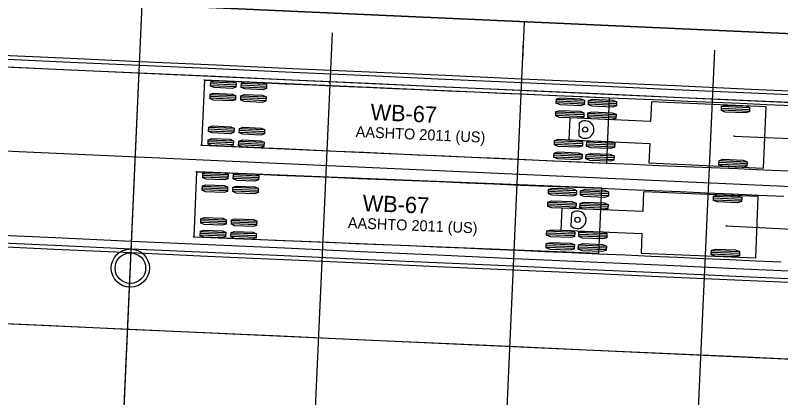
# Model space of a CAD drawing. Extents: x -70 to 701944, y -4 to 666871.
# Drawn here: x 667525.7 to 667625.7, y 656516.5 to 656566.5 of the extents above; entities that cross this region are included whole.
import ezdxf

# ---------------------------------------------------------------- set-up
doc = ezdxf.new("R2010")
doc.units = 0
for name, color, linetype in [('R_Detour', 7, 'Continuous'), ('R_Horz Alg', 7, 'Continuous'), ('R_No Plot', 7, 'Continuous'), ('R_Proposed Road', 7, 'Continuous'), ('R_Striping', 7, 'Continuous'), ('R_Water', 7, 'Continuous'), ('T_Vehicle Path Lt Major', 7, 'Continuous')]:
    doc.layers.add(name, color=color, linetype=linetype)

msp = doc.modelspace()

# ---------------------------------------------------------------- linework, layer by layer
at = {"layer": 'R_Detour'}
msp.add_line((667536.22, 656434.12), (667542.27, 656567.89), dxfattribs=at)
at = {"layer": 'R_Horz Alg'}
msp.add_line((667725.26, 656559.62), (664961.47, 656684.5), dxfattribs=at)
msp.add_lwpolyline([(667591.99, 656560.64), (667592.22, 656565.63)], dxfattribs=at)
at = {"layer": 'R_No Plot'}
for p, q in [((667813.84, 656555.62), (664810.54, 656691.32)), ((667725.26, 656559.62), (664961.47, 656684.5)), ((667558.07, 656363.69), (667567.12, 656564.17)), ((667583.04, 656362.57), (667592.1, 656563.04)), ((667608.02, 656361.44), (667617.07, 656561.92))]:
    msp.add_line(p, q, dxfattribs=at)
for points in [[(667544.18, 656610.35), (667694.03, 656603.54), (667692.11, 656561.12), (667542.27, 656567.89)], [(667377.28, 656571.83), (667374.86, 656518.34), (667415.23, 656519.07), (667539.81, 656513.45), (667542.27, 656567.89), (667411.81, 656573.78)], [(667542.27, 656567.89), (667692.11, 656561.12), (667689.65, 656506.68), (667539.81, 656513.45)]]:
    msp.add_lwpolyline(points, close=True, dxfattribs=at)
msp.add_circle((667540.71, 656533.43), 2.5, dxfattribs=at)
at = {"layer": 'R_Proposed Road'}
msp.add_line((667724.86, 656550.63), (667417.28, 656564.53), dxfattribs=at)
for points in [[(667721.72, 656551.77), (667711.73, 656552.23), (667701.74, 656552.68), (667691.75, 656553.13), (667681.76, 656553.58), (667671.77, 656554.03), (667661.78, 656554.48), (667651.79, 656554.93), (667641.8, 656555.38), (667631.81, 656555.84), (667621.82, 656556.29), (667611.83, 656556.74), (667601.84, 656557.19), (667591.85, 656557.64), (667581.86, 656558.09), (667571.87, 656558.54), (667561.89, 656559), (667551.9, 656559.45), (667541.91, 656559.9), (667531.92, 656560.35), (667521.93, 656560.8)], [(667721.72, 656551.77), (667711.73, 656552.23), (667701.74, 656552.68), (667691.75, 656553.13), (667681.76, 656553.58), (667671.77, 656554.03), (667661.78, 656554.48), (667651.79, 656554.93), (667641.8, 656555.38), (667631.81, 656555.84), (667621.82, 656556.29), (667611.83, 656556.74), (667601.84, 656557.19), (667591.85, 656557.64), (667581.86, 656558.09), (667571.87, 656558.54), (667561.89, 656559), (667551.9, 656559.45), (667541.91, 656559.9), (667531.92, 656560.35), (667521.93, 656560.8)], [(667721.74, 656552.27), (667711.75, 656552.72), (667701.76, 656553.18), (667691.78, 656553.63), (667681.79, 656554.08), (667671.8, 656554.53), (667661.81, 656554.98), (667651.82, 656555.43), (667641.83, 656555.88), (667631.84, 656556.34), (667621.85, 656556.79), (667611.86, 656557.24), (667601.87, 656557.69), (667591.88, 656558.14), (667581.89, 656558.59), (667571.9, 656559.04), (667561.91, 656559.49), (667551.92, 656559.95), (667541.93, 656560.4), (667531.94, 656560.85), (667521.95, 656561.3)], [(667721.74, 656552.27), (667711.75, 656552.72), (667701.76, 656553.18), (667691.78, 656553.63), (667681.79, 656554.08), (667671.8, 656554.53), (667661.81, 656554.98), (667651.82, 656555.43), (667641.83, 656555.88), (667631.84, 656556.34), (667621.85, 656556.79), (667611.86, 656557.24), (667601.87, 656557.69), (667591.88, 656558.14), (667581.89, 656558.59), (667571.9, 656559.04), (667561.91, 656559.49), (667551.92, 656559.95), (667541.93, 656560.4), (667531.94, 656560.85), (667521.95, 656561.3)], [(667721.68, 656550.77), (667711.69, 656551.23), (667701.7, 656551.68), (667691.71, 656552.13), (667681.72, 656552.58), (667671.73, 656553.03), (667661.74, 656553.48), (667651.75, 656553.93), (667641.76, 656554.39), (667631.77, 656554.84), (667621.78, 656555.29), (667611.79, 656555.74), (667601.8, 656556.19), (667591.81, 656556.64), (667581.82, 656557.09), (667571.83, 656557.55), (667561.84, 656558), (667551.85, 656558.45), (667541.86, 656558.9), (667531.87, 656559.35), (667521.88, 656559.8)], [(667721.68, 656550.77), (667711.69, 656551.23), (667701.7, 656551.68), (667691.71, 656552.13), (667681.72, 656552.58), (667671.73, 656553.03), (667661.74, 656553.48), (667651.75, 656553.93), (667641.76, 656554.39), (667631.77, 656554.84), (667621.78, 656555.29), (667611.79, 656555.74), (667601.8, 656556.19), (667591.81, 656556.64), (667581.82, 656557.09), (667571.83, 656557.55), (667561.84, 656558), (667551.85, 656558.45), (667541.86, 656558.9), (667531.87, 656559.35), (667521.88, 656559.8)], [(667720.68, 656528.8), (667710.69, 656529.25), (667700.7, 656529.7), (667690.71, 656530.15), (667680.72, 656530.6), (667670.73, 656531.05), (667660.75, 656531.51), (667650.76, 656531.96), (667640.77, 656532.41), (667630.78, 656532.86), (667620.79, 656533.31), (667610.8, 656533.76), (667600.81, 656534.21), (667590.82, 656534.66), (667580.83, 656535.12), (667570.84, 656535.57), (667560.85, 656536.02), (667550.86, 656536.47), (667540.87, 656536.92), (667530.88, 656537.37), (667520.89, 656537.82)], [(667720.64, 656527.8), (667710.65, 656528.25), (667700.66, 656528.7), (667690.67, 656529.15), (667680.68, 656529.6), (667670.69, 656530.06), (667660.7, 656530.51), (667650.71, 656530.96), (667640.72, 656531.41), (667630.73, 656531.86), (667620.74, 656532.31), (667610.75, 656532.76), (667600.76, 656533.21), (667590.77, 656533.67), (667580.78, 656534.12), (667570.79, 656534.57), (667560.8, 656535.02), (667550.81, 656535.47), (667540.82, 656535.92), (667530.83, 656536.37), (667520.84, 656536.83)], [(667720.62, 656527.3), (667710.63, 656527.75), (667700.64, 656528.2), (667690.65, 656528.65), (667680.66, 656529.1), (667670.67, 656529.56), (667660.68, 656530.01), (667650.69, 656530.46), (667640.7, 656530.91), (667630.71, 656531.36), (667620.72, 656531.81), (667610.73, 656532.26), (667600.74, 656532.72), (667590.75, 656533.17), (667580.76, 656533.62), (667570.77, 656534.07), (667560.78, 656534.52), (667550.79, 656534.97), (667540.8, 656535.42), (667530.81, 656535.87), (667520.82, 656536.33)], [(667723.39, 656517.15), (667509.81, 656526.8), (667500.42, 656527.23), (667490.42, 656527.68), (667480.43, 656528.13), (667470.44, 656528.58), (667460.45, 656529.03), (667450.46, 656529.48), (667440.47, 656529.94), (667430.48, 656530.39), (667420.49, 656530.84), (667415.42, 656531.07), (667409.73, 656530.96), (667399.71, 656530.78), (667389.69, 656530.6), (667379.67, 656530.42), (667369.65, 656530.24), (667359.63, 656530.06), (667354.92, 656529.97), (667349.61, 656529.88), (667339.59, 656529.69), (667329.57, 656529.51), (667319.55, 656529.33), (667314.84, 656529.25)], [(667720.16, 656517.31), (667710.17, 656517.76), (667700.19, 656518.21), (667690.2, 656518.66), (667680.21, 656519.11), (667670.22, 656519.57), (667660.23, 656520.02), (667650.24, 656520.47), (667640.25, 656520.92), (667630.26, 656521.37), (667620.27, 656521.82), (667610.28, 656522.27), (667600.29, 656522.73), (667590.3, 656523.18), (667580.31, 656523.63), (667570.32, 656524.08), (667560.33, 656524.53), (667550.34, 656524.98), (667540.35, 656525.43), (667530.36, 656525.88), (667520.37, 656526.34)]]:
    msp.add_lwpolyline(points, dxfattribs=at)
at = {"layer": 'R_Striping'}
msp.add_lwpolyline([(667724.3, 656539.67), (667510.75, 656549.32)], dxfattribs=at)
at = {"layer": 'R_Water'}
msp.add_circle((667540.71, 656533.43), 2, dxfattribs=at)
at = {"layer": 'T_Vehicle Path Lt Major'}
for p, q in [((667550.39, 656558), (667550.01, 656549.5)), ((667603.33, 656555.65), (667550.39, 656558)), ((667554.5, 656557.13), (667551.21, 656557.27)), ((667554.51, 656557.35), (667551.22, 656557.5)), ((667554.52, 656557.58), (667551.23, 656557.73)), ((667558.5, 656556.95), (667555.2, 656557.09)), ((667558.51, 656557.18), (667555.21, 656557.32)), ((667558.52, 656557.41), (667555.22, 656557.55)), ((667554.44, 656555.71), (667551.14, 656555.85)), ((667554.45, 656555.93), (667551.15, 656556.08)), ((667558.45, 656555.76), (667555.15, 656555.9)), ((667554.43, 656555.48), (667551.13, 656555.62)), ((667558.43, 656555.3), (667555.13, 656555.45)), ((667558.44, 656555.53), (667555.14, 656555.67)), ((667600.03, 656554.86), (667596.37, 656555.02)), ((667600.04, 656555.09), (667596.38, 656555.25)), ((667600.05, 656555.32), (667596.39, 656555.48)), ((667604.23, 656554.67), (667600.56, 656554.84)), ((667604.24, 656554.9), (667600.57, 656555.07)), ((667604.25, 656555.13), (667600.58, 656555.29)), ((667602.96, 656547.16), (667603.33, 656555.65)), ((667603.33, 656555.65), (667603.33, 656555.65)), ((667608.82, 656555.16), (667608.7, 656552.6)), ((667623.8, 656554.5), (667608.82, 656555.16)), ((667599.98, 656553.67), (667596.31, 656553.83)), ((667621.61, 656553.91), (667617.95, 656554.07)), ((667621.62, 656554.13), (667617.96, 656554.3)), ((667621.63, 656554.36), (667617.97, 656554.53)), ((667623.45, 656546.5), (667623.8, 656554.5)), ((667623.8, 656554.5), (667623.8, 656554.5)), ((667599.96, 656553.21), (667596.29, 656553.37)), ((667599.97, 656553.44), (667596.3, 656553.6)), ((667598.12, 656553.06), (667597.99, 656550.2)), ((667608.7, 656552.6), (667598.12, 656553.06)), ((667604.15, 656553.03), (667600.49, 656553.19)), ((667604.16, 656553.26), (667600.5, 656553.42)), ((667604.17, 656553.48), (667600.51, 656553.65)), ((667554.26, 656551.66), (667550.96, 656551.8)), ((667599.38, 656552.38), (667599.31, 656550.77)), ((667554.24, 656551.2), (667550.94, 656551.34)), ((667554.25, 656551.43), (667550.95, 656551.57)), ((667558.24, 656551.02), (667554.94, 656551.17)), ((667558.25, 656551.25), (667554.95, 656551.4)), ((667558.26, 656551.48), (667554.96, 656551.62)), ((667554.18, 656549.78), (667550.88, 656549.92)), ((667554.19, 656550.01), (667550.89, 656550.15)), ((667558.18, 656549.83), (667554.89, 656549.98)), ((667599.8, 656549.66), (667596.14, 656549.82)), ((667599.81, 656549.89), (667596.15, 656550.05)), ((667597.99, 656550.2), (667608.58, 656549.73)), ((667604.01, 656549.7), (667600.34, 656549.87)), ((667619.63, 656550.68), (667700.36, 656547.43)), ((667550.01, 656549.5), (667602.96, 656547.16)), ((667554.17, 656549.55), (667550.87, 656549.7)), ((667558.16, 656549.37), (667554.87, 656549.52)), ((667558.17, 656549.6), (667554.88, 656549.75)), ((667599.79, 656549.43), (667596.13, 656549.59)), ((667603.99, 656549.25), (667600.32, 656549.41)), ((667604, 656549.48), (667600.33, 656549.64)), ((667608.58, 656549.73), (667608.46, 656547.17)), ((667599.72, 656547.78), (667596.05, 656547.95)), ((667599.73, 656548.01), (667596.06, 656548.18)), ((667599.74, 656548.24), (667596.07, 656548.4)), ((667603.91, 656547.6), (667600.25, 656547.76)), ((667603.92, 656547.83), (667600.26, 656547.99)), ((667603.93, 656548.06), (667600.27, 656548.22)), ((667608.46, 656547.17), (667623.45, 656546.5)), ((667621.3, 656546.83), (667617.63, 656546.99)), ((667621.31, 656547.06), (667617.64, 656547.22)), ((667621.32, 656547.29), (667617.65, 656547.45)), ((667549.34, 656546.03), (667548.99, 656537.53)), ((667602.3, 656543.86), (667549.34, 656546.03)), ((667553.48, 656545.63), (667550.18, 656545.76)), ((667553.46, 656545.17), (667550.16, 656545.3)), ((667553.47, 656545.4), (667550.17, 656545.53)), ((667557.46, 656545.01), (667554.16, 656545.14)), ((667557.47, 656545.23), (667554.17, 656545.37)), ((667557.47, 656545.46), (667554.18, 656545.6)), ((667553.4, 656543.75), (667550.1, 656543.88)), ((667553.41, 656543.98), (667550.11, 656544.11)), ((667557.41, 656543.82), (667554.11, 656543.95)), ((667601.95, 656535.37), (667602.3, 656543.86)), ((667602.3, 656543.86), (667602.3, 656543.86)), ((667553.39, 656543.52), (667550.09, 656543.66)), ((667557.39, 656543.36), (667554.09, 656543.49)), ((667557.4, 656543.59), (667554.1, 656543.72)), ((667598.99, 656543.06), (667595.33, 656543.21)), ((667599, 656543.29), (667595.34, 656543.44)), ((667599.01, 656543.52), (667595.35, 656543.67)), ((667603.19, 656542.89), (667599.53, 656543.04)), ((667603.2, 656543.12), (667599.54, 656543.27)), ((667603.21, 656543.35), (667599.55, 656543.5)), ((667607.78, 656543.39), (667607.68, 656540.82)), ((667622.77, 656542.78), (667607.78, 656543.39)), ((667620.6, 656542.64), (667616.93, 656542.78)), ((667622.44, 656534.78), (667622.77, 656542.78)), ((667622.77, 656542.78), (667622.77, 656542.78)), ((667598.94, 656541.64), (667595.27, 656541.79)), ((667598.95, 656541.87), (667595.28, 656542.02)), ((667603.14, 656541.7), (667599.48, 656541.85)), ((667620.58, 656542.18), (667616.91, 656542.33)), ((667620.59, 656542.41), (667616.92, 656542.56)), ((667598.93, 656541.41), (667595.26, 656541.56)), ((667597.09, 656541.26), (667596.97, 656538.39)), ((667607.68, 656540.82), (667597.09, 656541.26)), ((667603.12, 656541.24), (667599.46, 656541.39)), ((667603.13, 656541.47), (667599.47, 656541.62)), ((667553.24, 656539.7), (667549.94, 656539.83)), ((667598.35, 656540.58), (667598.29, 656538.96)), ((667553.22, 656539.24), (667549.92, 656539.38)), ((667553.23, 656539.47), (667549.93, 656539.6)), ((667557.21, 656539.08), (667553.92, 656539.21)), ((667557.22, 656539.31), (667553.93, 656539.44)), ((667557.23, 656539.54), (667553.94, 656539.67)), ((667618.61, 656538.94), (667752.12, 656532.58)), ((667553.16, 656537.82), (667549.86, 656537.96)), ((667553.17, 656538.05), (667549.87, 656538.18)), ((667557.16, 656537.66), (667553.86, 656537.79)), ((667557.17, 656537.89), (667553.87, 656538.02)), ((667598.77, 656537.63), (667595.11, 656537.78)), ((667598.78, 656537.86), (667595.12, 656538.01)), ((667598.79, 656538.09), (667595.13, 656538.24)), ((667596.97, 656538.39), (667607.56, 656537.96)), ((667602.99, 656537.92), (667599.32, 656538.07)), ((667602.98, 656537.69), (667599.32, 656537.84)), ((667607.56, 656537.96), (667607.46, 656535.39)), ((667548.99, 656537.53), (667601.95, 656535.37)), ((667553.15, 656537.59), (667549.85, 656537.73)), ((667557.15, 656537.43), (667553.85, 656537.56)), ((667602.97, 656537.46), (667599.31, 656537.61)), ((667598.71, 656535.98), (667595.04, 656536.13)), ((667598.71, 656536.21), (667595.05, 656536.36)), ((667598.72, 656536.44), (667595.06, 656536.59)), ((667602.9, 656535.81), (667599.24, 656535.96)), ((667602.91, 656536.04), (667599.25, 656536.19)), ((667602.92, 656536.27), (667599.26, 656536.42)), ((667607.46, 656535.39), (667622.44, 656534.78)), ((667620.29, 656535.1), (667616.62, 656535.25)), ((667620.3, 656535.33), (667616.63, 656535.48)), ((667620.31, 656535.56), (667616.64, 656535.71))]:
    msp.add_line(p, q, dxfattribs=at)
for points in [[(667550.39, 656558), (667553.92, 656557.84), (667557.45, 656557.68), (667560.98, 656557.53), (667564.51, 656557.37), (667568.04, 656557.22), (667571.57, 656557.06), (667575.1, 656556.91), (667578.63, 656556.75), (667582.16, 656556.6), (667585.69, 656556.45), (667589.22, 656556.29), (667592.75, 656556.14), (667596.28, 656555.99), (667599.81, 656555.84), (667603.34, 656555.69), (667606.75, 656555.55), (667610.16, 656555.4), (667613.58, 656555.26), (667616.99, 656555.12), (667620.4, 656554.97), (667623.82, 656554.83), (667623.82, 656554.83), (667627.15, 656554.69)], [(667550.01, 656549.5), (667553.54, 656549.35), (667557.07, 656549.19), (667560.6, 656549.04), (667564.13, 656548.88), (667567.66, 656548.72), (667571.19, 656548.57), (667574.72, 656548.41), (667578.25, 656548.25), (667581.78, 656548.1), (667585.31, 656547.94), (667588.84, 656547.79), (667592.37, 656547.63), (667595.9, 656547.47), (667599.43, 656547.32), (667602.96, 656547.16), (667602.96, 656547.16), (667606.37, 656547.01), (667609.79, 656546.86), (667613.2, 656546.72), (667616.61, 656546.57), (667620.03, 656546.43), (667623.44, 656546.29), (667623.44, 656546.29), (667626.78, 656546.15)], [(667549.34, 656546.03), (667552.87, 656545.88), (667556.4, 656545.74), (667559.93, 656545.59), (667563.46, 656545.45), (667566.99, 656545.3), (667570.52, 656545.16), (667574.05, 656545.02), (667577.58, 656544.87), (667581.11, 656544.73), (667584.64, 656544.58), (667588.18, 656544.44), (667591.71, 656544.29), (667595.24, 656544.15), (667598.77, 656544.01), (667602.3, 656543.86), (667605.71, 656543.72), (667609.12, 656543.57), (667612.54, 656543.43), (667615.95, 656543.28), (667619.36, 656543.12), (667622.78, 656542.97), (667622.78, 656542.97), (667626.12, 656542.82)], [(667548.99, 656537.53), (667552.52, 656537.39), (667556.05, 656537.24), (667559.59, 656537.1), (667563.12, 656536.95), (667566.65, 656536.81), (667570.18, 656536.66), (667573.71, 656536.52), (667577.24, 656536.37), (667580.77, 656536.22), (667584.3, 656536.07), (667587.83, 656535.92), (667591.36, 656535.76), (667594.89, 656535.61), (667598.42, 656535.46), (667601.95, 656535.3), (667601.95, 656535.3), (667605.36, 656535.15), (667608.77, 656535), (667612.19, 656534.85), (667615.6, 656534.7), (667619.01, 656534.54), (667622.43, 656534.39), (667622.43, 656534.39), (667625.76, 656534.24)]]:
    msp.add_lwpolyline(points, dxfattribs=at)
for points in [[(667554.52, 656557.64), (667554.5, 656557.07), (667554.03, 656556.92), (667551.66, 656557.02), (667551.2, 656557.21), (667551.23, 656557.79), (667551.7, 656557.94), (667554.07, 656557.83)], [(667558.52, 656557.46), (667558.5, 656556.89), (667558.03, 656556.74), (667555.65, 656556.84), (667555.2, 656557.04), (667555.22, 656557.61), (667555.69, 656557.76), (667558.07, 656557.66)], [(667554.45, 656555.99), (667554.43, 656555.42), (667553.96, 656555.27), (667551.58, 656555.37), (667551.13, 656555.57), (667551.16, 656556.14), (667551.62, 656556.29), (667554, 656556.18)], [(667558.45, 656555.81), (667558.42, 656555.24), (667557.95, 656555.09), (667555.58, 656555.2), (667555.13, 656555.39), (667555.15, 656555.96), (667555.62, 656556.11), (667557.99, 656556.01)], [(667600.05, 656555.38), (667600.03, 656554.8), (667599.51, 656554.65), (667596.87, 656554.77), (667596.36, 656554.97), (667596.39, 656555.54), (667596.91, 656555.69), (667599.55, 656555.57)], [(667604.25, 656555.19), (667604.22, 656554.62), (667603.7, 656554.47), (667601.07, 656554.59), (667600.56, 656554.78), (667600.59, 656555.35), (667601.11, 656555.5), (667603.74, 656555.38)], [(667599.98, 656553.73), (667599.95, 656553.16), (667599.43, 656553.01), (667596.8, 656553.12), (667596.29, 656553.32), (667596.32, 656553.89), (667596.84, 656554.04), (667599.47, 656553.92)], [(667604.18, 656553.54), (667604.15, 656552.97), (667603.63, 656552.82), (667600.99, 656552.94), (667600.49, 656553.13), (667600.51, 656553.7), (667601.03, 656553.85), (667603.67, 656553.74)], [(667621.63, 656554.42), (667621.61, 656553.85), (667621.09, 656553.7), (667618.45, 656553.82), (667617.94, 656554.01), (667617.97, 656554.58), (667618.49, 656554.73), (667621.13, 656554.62)], [(667554.26, 656551.71), (667554.24, 656551.14), (667553.77, 656550.99), (667551.39, 656551.09), (667550.94, 656551.29), (667550.97, 656551.86), (667551.43, 656552.01), (667553.81, 656551.9)], [(667558.26, 656551.54), (667558.23, 656550.96), (667557.76, 656550.81), (667555.39, 656550.92), (667554.94, 656551.11), (667554.96, 656551.68), (667555.43, 656551.83), (667557.8, 656551.73)], [(667554.19, 656550.06), (667554.16, 656549.49), (667553.7, 656549.34), (667551.32, 656549.45), (667550.87, 656549.64), (667550.89, 656550.21), (667551.36, 656550.36), (667553.74, 656550.26)], [(667558.19, 656549.89), (667558.16, 656549.32), (667557.69, 656549.16), (667555.32, 656549.27), (667554.86, 656549.46), (667554.89, 656550.03), (667555.36, 656550.18), (667557.73, 656550.08)], [(667599.81, 656549.95), (667599.79, 656549.38), (667599.27, 656549.23), (667596.63, 656549.34), (667596.12, 656549.54), (667596.15, 656550.11), (667596.67, 656550.26), (667599.31, 656550.14)], [(667604.01, 656549.76), (667603.98, 656549.19), (667603.46, 656549.04), (667600.83, 656549.16), (667600.32, 656549.35), (667600.35, 656549.92), (667600.87, 656550.07), (667603.5, 656549.96)], [(667599.74, 656548.3), (667599.71, 656547.73), (667599.19, 656547.58), (667596.56, 656547.69), (667596.05, 656547.89), (667596.08, 656548.46), (667596.6, 656548.61), (667599.23, 656548.49)], [(667603.94, 656548.11), (667603.91, 656547.54), (667603.39, 656547.39), (667600.75, 656547.51), (667600.25, 656547.7), (667600.27, 656548.28), (667600.79, 656548.42), (667603.43, 656548.31)], [(667621.32, 656547.34), (667621.29, 656546.77), (667620.77, 656546.62), (667618.14, 656546.74), (667617.63, 656546.93), (667617.66, 656547.51), (667618.18, 656547.66), (667620.81, 656547.54)], [(667553.48, 656545.68), (667553.46, 656545.11), (667552.99, 656544.96), (667550.61, 656545.06), (667550.16, 656545.25), (667550.18, 656545.82), (667550.65, 656545.97), (667553.03, 656545.87)], [(667557.48, 656545.52), (667557.45, 656544.95), (667556.99, 656544.8), (667554.61, 656544.89), (667554.16, 656545.08), (667554.18, 656545.66), (667554.65, 656545.81), (667557.02, 656545.71)], [(667553.41, 656544.04), (667553.39, 656543.46), (667552.92, 656543.31), (667550.55, 656543.41), (667550.09, 656543.6), (667550.12, 656544.17), (667550.58, 656544.32), (667552.96, 656544.23)], [(667557.41, 656543.87), (667557.39, 656543.3), (667556.92, 656543.15), (667554.54, 656543.24), (667554.09, 656543.44), (667554.11, 656544.01), (667554.58, 656544.16), (667556.96, 656544.06)], [(667599.02, 656543.57), (667598.99, 656543), (667598.47, 656542.85), (667595.83, 656542.96), (667595.33, 656543.15), (667595.35, 656543.72), (667595.87, 656543.87), (667598.51, 656543.77)], [(667603.21, 656543.4), (667603.19, 656542.83), (667602.67, 656542.68), (667600.03, 656542.79), (667599.53, 656542.98), (667599.55, 656543.55), (667600.07, 656543.7), (667602.71, 656543.6)], [(667620.6, 656542.69), (667620.57, 656542.12), (667620.05, 656541.97), (667617.42, 656542.08), (667616.91, 656542.27), (667616.93, 656542.84), (667617.45, 656542.99), (667620.09, 656542.89)], [(667598.95, 656541.92), (667598.92, 656541.35), (667598.4, 656541.2), (667595.77, 656541.31), (667595.26, 656541.5), (667595.28, 656542.07), (667595.8, 656542.23), (667598.44, 656542.12)], [(667603.14, 656541.75), (667603.12, 656541.18), (667602.6, 656541.03), (667599.96, 656541.14), (667599.46, 656541.33), (667599.48, 656541.9), (667600, 656542.05), (667602.64, 656541.95)], [(667553.24, 656539.76), (667553.21, 656539.18), (667552.75, 656539.03), (667550.37, 656539.13), (667549.92, 656539.32), (667549.94, 656539.89), (667550.41, 656540.04), (667552.78, 656539.95)], [(667557.23, 656539.59), (667557.21, 656539.02), (667556.74, 656538.87), (667554.37, 656538.96), (667553.91, 656539.16), (667553.94, 656539.73), (667554.41, 656539.88), (667556.78, 656539.78)], [(667553.17, 656538.11), (667553.15, 656537.54), (667552.68, 656537.38), (667550.3, 656537.48), (667549.85, 656537.67), (667549.87, 656538.24), (667550.34, 656538.39), (667552.72, 656538.3)], [(667557.17, 656537.94), (667557.14, 656537.37), (667556.68, 656537.22), (667554.3, 656537.32), (667553.85, 656537.51), (667553.87, 656538.08), (667554.34, 656538.23), (667556.71, 656538.13)], [(667598.79, 656538.14), (667598.77, 656537.57), (667598.25, 656537.42), (667595.61, 656537.53), (667595.11, 656537.72), (667595.13, 656538.29), (667595.65, 656538.45), (667598.29, 656538.34)], [(667602.99, 656537.97), (667602.97, 656537.4), (667602.45, 656537.25), (667599.81, 656537.36), (667599.3, 656537.55), (667599.33, 656538.12), (667599.85, 656538.27), (667602.48, 656538.17)], [(667598.73, 656536.5), (667598.7, 656535.92), (667598.18, 656535.77), (667595.55, 656535.88), (667595.04, 656536.07), (667595.06, 656536.65), (667595.58, 656536.8), (667598.22, 656536.69)], [(667602.92, 656536.32), (667602.9, 656535.75), (667602.38, 656535.6), (667599.74, 656535.71), (667599.24, 656535.9), (667599.26, 656536.47), (667599.78, 656536.63), (667602.42, 656536.52)], [(667620.31, 656535.61), (667620.29, 656535.04), (667619.77, 656534.89), (667617.13, 656535), (667616.62, 656535.19), (667616.64, 656535.76), (667617.16, 656535.92), (667619.8, 656535.81)]]:
    msp.add_lwpolyline(points, close=True, dxfattribs=at)
for centre, radius in [((667550.39, 656558), 0.0417), ((667600.15, 656551.54), 0.34), ((667619.63, 656550.68), 0.0417), ((667550.01, 656549.5), 0.0417), ((667549.34, 656546.03), 0.0417), ((667599.13, 656539.74), 0.34), ((667618.61, 656538.94), 0.0417), ((667548.99, 656537.53), 0.0417)]:
    msp.add_circle(centre, radius, dxfattribs=at)
for centre, start, end in [((667600.15, 656551.54), 222.4664, 132.4664), ((667599.13, 656539.74), 222.6609, 132.6609)]:
    msp.add_arc(centre, 1.14, start, end, dxfattribs=at)

# ---------------------------------------------------------------- texts
at = {"layer": 'R_No Plot'}
msp.add_text('+', height=0.1, rotation=177.4131, dxfattribs=at).set_placement((667592.26, 656565.68))
at = {"layer": 'T_Vehicle Path Lt Major'}
for s, height, rotation, p in [('WB-67', 2.125, 357.4664, (667572.06, 656552.78)), ('AASHTO 2011 (US)', 1.4167, 357.4664, (667570.13, 656550.56)), ('WB-67', 2.125, 357.6609, (667571.03, 656540.89)), ('AASHTO 2011 (US)', 1.4167, 357.6609, (667569.11, 656538.66))]:
    msp.add_text(s, height=height, rotation=rotation, dxfattribs=at).set_placement(p)

doc.saveas('drawing.dxf')
